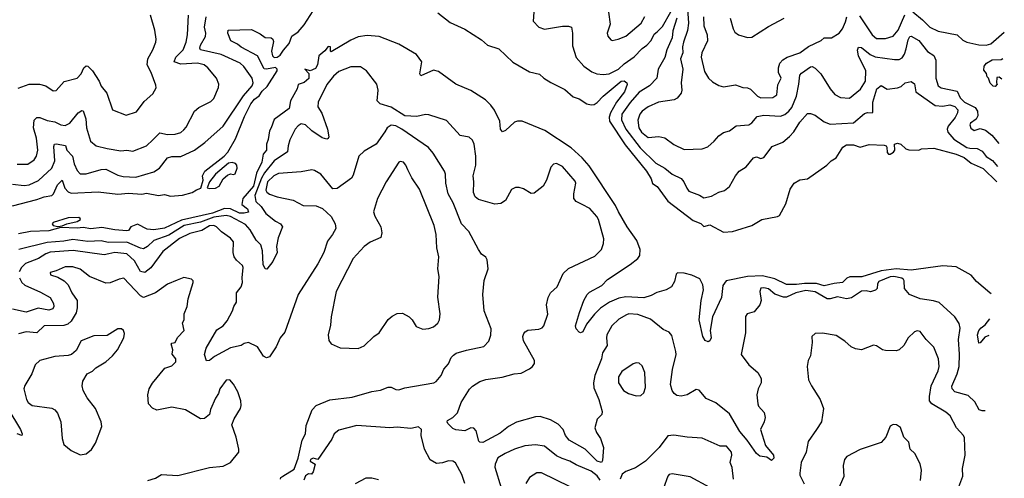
# Model space of a CAD drawing. Extents: x 1690054 to 1842981, y 782881 to 914114.
# Tile 679 of 693: x 1835592 to 1842145, y 884150 to 887205. Entities that reach past the tile are written whole.
import ezdxf

# ---------------------------------------------------------------- set-up
doc = ezdxf.new("R2010")
doc.units = 0

msp = doc.modelspace()

# ---------------------------------------------------------------- linework, layer by layer
at = {"layer": '0CON10XD'}
for points in [[(1840032.2, 887345), (1840042.2, 887182.2), (1840036.3, 887133.7), (1840009.4, 887055), (1840002.7, 887025), (1840004.5, 886985), (1839990.7, 886945), (1840004.6, 886875), (1839993.8, 886785), (1839998.5, 886735), (1839994.4, 886715), (1839966.7, 886683.3), (1839948.1, 886671.9), (1839843.8, 886655), (1839775, 886625.4), (1839733.8, 886595), (1839718.2, 886575), (1839706.7, 886535), (1839712, 886485), (1839729.6, 886455), (1839775, 886420.8), (1839845, 886425.9), (1839885, 886417.9), (1839944.7, 886374.7), (1840015, 886339.4), (1840135, 886344.3), (1840171.3, 886358.7), (1840214.5, 886395.5), (1840245, 886432), (1840275.8, 886454.2), (1840315, 886464.3), (1840361.1, 886498.9), (1840445, 886505.5), (1840465, 886517.8), (1840500.3, 886559.7), (1840545, 886570), (1840655, 886561.8), (1840685, 886574), (1840711.1, 886595), (1840730.7, 886619.3), (1840761.1, 886695), (1840778.2, 886775), (1840784.1, 886835.9), (1840795, 886849.5), (1840855, 886890.8), (1840865, 886892.9), (1840885, 886882.7), (1840924.4, 886845), (1840985, 886744.2), (1841017.6, 886707.6), (1841055, 886686.9), (1841115, 886682.5), (1841187.4, 886742.6), (1841220.2, 886795), (1841222.2, 886865), (1841173.6, 886965), (1841168.3, 887001.7), (1841175, 887022), (1841195, 887020), (1841252.3, 886972.3), (1841285, 886956.9), (1841415, 886939.3), (1841445, 886940.4), (1841465, 886950.5), (1841481.5, 886975), (1841491.7, 887011.7), (1841505, 887072), (1841515, 887092.5), (1841525, 887095.6), (1841576.3, 887066.4), (1841634, 886994), (1841675, 886965.7), (1841688.8, 886935), (1841690, 886815), (1841704.5, 886764.5), (1841725, 886752.3), (1841830, 886730), (1841850, 886685), (1841880, 886655), (1841950.9, 886620.9), (1841965.4, 886595), (1841968.2, 886565), (1841957.7, 886542.3), (1841920.4, 886515), (1841915.4, 886505), (1841922.6, 886482.6), (1841945, 886467.1), (1841985, 886480.8), (1842020.2, 886470.2), (1842061.9, 886435), (1842107.3, 886380)], [(1835545, 885965.6), (1835705, 886006.5), (1835755, 886025.5), (1835805, 886034.3), (1835817.1, 886045), (1835843.1, 886105), (1835875, 886135.8), (1835892.7, 886082.7), (1835915, 886059.4), (1835935, 886048.6), (1836115, 886058.5), (1836245, 886043.1), (1836315, 886048.9), (1836405, 886042.5), (1836435, 886048.5), (1836515, 886033.8), (1836555, 886040), (1836595, 886030), (1836675, 886036.2), (1836740, 886055), (1836767.5, 886072.5), (1836798.3, 886081.7), (1836812.5, 886135), (1836807.5, 886165), (1836823.3, 886195), (1836953.8, 886295), (1836976.7, 886323.3), (1837028.2, 886411.8), (1837088.8, 886561.2), (1837130.9, 886645), (1837154.9, 886675.1), (1837185, 886697.2), (1837205, 886730), (1837239.4, 886760.6), (1837306.2, 886865), (1837305.8, 886875.8), (1837295, 886886.7), (1837235, 886874.6), (1837218.7, 886878.7), (1837174.4, 886965), (1837065, 887021.4), (1837042.4, 887042.4), (1836997.3, 887065), (1836976.7, 887115), (1836980, 887135), (1837135, 887139.4), (1837191.7, 887111.7), (1837225, 887085.8), (1837265, 887083.3), (1837276, 887076), (1837280.7, 887060.7), (1837268.1, 886995), (1837274.5, 886965), (1837285, 886954.2), (1837305, 886955.7), (1837325, 886968.6), (1837347.5, 887002.5), (1837385, 887047.5), (1837403.8, 887096.2), (1837446, 887125), (1837485, 887170), (1837544, 887265)], [(1835545, 886108.6), (1835621.2, 886101.2), (1835655, 886105.3), (1835716.2, 886133.8), (1835806.8, 886215), (1835825.3, 886265), (1835820, 886360), (1835824.6, 886375.4), (1835835, 886378.9), (1835896.9, 886366.9), (1835906.3, 886336.3), (1835942.4, 886295), (1835955.2, 886245), (1835975, 886200.6), (1835995, 886179.1), (1836035, 886178), (1836135, 886206.2), (1836165, 886208.8), (1836245, 886169.2), (1836279.5, 886160.5), (1836365, 886156.1), (1836485, 886190.8), (1836523.3, 886216.8), (1836575.9, 886284.1), (1836605, 886292.9), (1836665, 886294.6), (1836755.5, 886335), (1836825, 886386.5), (1836945, 886496.5), (1837081.9, 886698.1), (1837140, 886765), (1837145.7, 886785), (1837138.4, 886815), (1837083.1, 886893.1), (1837058.1, 886915), (1836933.2, 886973.2), (1836794.3, 887005), (1836790, 887015), (1836794.2, 887035), (1836827.8, 887092.2), (1836830.5, 887115), (1836821.9, 887155), (1836831.9, 887225)], [(1835575, 886243.3), (1835646.3, 886243.6), (1835688.1, 886271.9), (1835702.9, 886295), (1835711.8, 886335), (1835703.4, 886415), (1835683.3, 886485), (1835688.5, 886535), (1835705.6, 886554.4), (1835725, 886554.5), (1835775, 886533.8), (1835825, 886524.1), (1835865.5, 886504.5), (1835895, 886501.1), (1835925, 886516.7), (1835981.5, 886585), (1836005, 886600), (1836015, 886598.6), (1836031.1, 886545), (1836035.9, 886485), (1836062.9, 886395), (1836101.2, 886365), (1836175, 886346.1), (1836265, 886331.8), (1836305, 886335.6), (1836345, 886328.9), (1836435, 886364.4), (1836478.5, 886405), (1836525, 886450.5), (1836575, 886441.2), (1836627.3, 886442.7), (1836665, 886454.6), (1836685, 886470.9), (1836700.8, 886489.2), (1836755, 886596.7), (1836785, 886620), (1836865, 886660), (1836885, 886681.2), (1836915.5, 886754.5), (1836917.1, 886775), (1836901.9, 886815), (1836844.4, 886885), (1836820, 886905), (1836776.2, 886916.2), (1836665, 886909.7), (1836619.2, 886925), (1836630, 886955), (1836679.2, 887005), (1836699.3, 887055), (1836707.7, 887105), (1836714.3, 887235)], [(1836445, 886943.3), (1836478.9, 887005), (1836498.1, 887055), (1836499.5, 887075), (1836492.2, 887135), (1836462.5, 887235)], [(1838375, 887251.1), (1838456.8, 887186.8), (1838555, 887141.1), (1838665, 887070.5), (1838705.8, 887035.8), (1838780.9, 887010.9), (1838872.9, 886922.9), (1838985, 886858.6), (1839051.2, 886841.2), (1839080, 886815), (1839126.2, 886786.2), (1839220.2, 886740.2), (1839275, 886690.5), (1839315, 886678.9), (1839365.4, 886645.4), (1839395, 886637.3), (1839415, 886640), (1839435, 886652.7), (1839474.6, 886695), (1839594.3, 886795), (1839615, 886797.5), (1839632.5, 886785), (1839635, 886772.5), (1839617.1, 886725), (1839564.8, 886655.2), (1839523.9, 886585), (1839515.7, 886555), (1839518.1, 886528.1), (1839621.9, 886371.9), (1839763.5, 886195), (1839795.6, 886145.6), (1839803.5, 886113.5), (1839835, 886093.6), (1839906.2, 885996.2), (1840075, 885866.9), (1840125, 885847.1), (1840145, 885827.8), (1840185, 885839.2), (1840275, 885790), (1840335, 885793.3), (1840365, 885802.2), (1840465.6, 885834.4), (1840530, 885875), (1840635, 885893.3), (1840649.3, 885900.7), (1840691.7, 885978.3), (1840720, 886075), (1840747.1, 886115), (1840785, 886138.6), (1840835, 886145.7), (1840963.6, 886236.4), (1840992.5, 886265), (1841026.7, 886285), (1841070.8, 886355), (1841095, 886370.6), (1841141.7, 886371.7), (1841185, 886355.7), (1841244.4, 886374.4), (1841345, 886370), (1841357.5, 886365), (1841363.3, 886355), (1841365, 886321.2), (1841375, 886309.2), (1841385, 886309.2), (1841407.9, 886322.1), (1841416.2, 886335), (1841413.9, 886376.1), (1841435, 886383.3), (1841456.1, 886376.1), (1841490, 886345), (1841508.3, 886338.3), (1841575, 886336.7), (1841594.1, 886345.9), (1841675, 886349.4), (1841825, 886310), (1841877.3, 886287.3), (1841925, 886248.8), (1842005, 886213.1), (1842094.4, 886125)], [(1839013.3, 887255), (1839010, 887195), (1839046.7, 887155), (1839085, 887142.5), (1839205, 887161.8), (1839245, 887162.9), (1839265, 887155.6), (1839270.9, 887115), (1839270.6, 887030.6), (1839295, 886954), (1839345.4, 886895.4), (1839398.9, 886858.9), (1839433.6, 886843.6), (1839475, 886839.1), (1839515, 886845.4), (1839578.1, 886875), (1839615, 886911.3), (1839682.2, 886957.8), (1839735, 887013.2), (1839765, 887035.5), (1839793.6, 887066.4), (1839815, 887108.8), (1839835.2, 887124.8), (1839870.1, 887159.9), (1839925, 887258)], [(1839511.5, 887255), (1839522, 887175), (1839501.2, 887115), (1839506.7, 887095), (1839525, 887070), (1839535, 887066.7), (1839575, 887076), (1839625.8, 887095), (1839728.6, 887181.4), (1839752.6, 887227.4)], [(1839965.8, 887215), (1839938.1, 887131.9), (1839933.5, 887085), (1839898.1, 887005), (1839886.6, 886953.4), (1839840.9, 886875), (1839831.8, 886815), (1839783.9, 886765), (1839715, 886722.5), (1839655, 886654.3), (1839599.2, 886575), (1839597.3, 886537.3), (1839626.2, 886475), (1839722.3, 886352.3), (1839825, 886250.3), (1839886.1, 886216.1), (1839935, 886175.4), (1839995, 886146.9), (1840012.5, 886125), (1840032.4, 886082.4), (1840045, 886063.1), (1840117.2, 886037.2), (1840145, 886019.2), (1840195, 886029.5), (1840245, 886055.8), (1840282.7, 886067.3), (1840315, 886093.3), (1840355.6, 886164.4), (1840380, 886195), (1840425.7, 886224.3), (1840474.6, 886285.4), (1840495, 886290.8), (1840525, 886281.2), (1840543.6, 886286.4), (1840599.7, 886360.3), (1840670.3, 886389.7), (1840715, 886426.9), (1840743, 886457), (1840785, 886522.2), (1840835, 886579.2), (1840855, 886580.8), (1840885, 886569.4), (1840945, 886524.4), (1840985, 886508.9), (1841141.8, 886518.2), (1841215, 886580), (1841235, 886587.3), (1841265, 886584.5), (1841270, 886590), (1841268.8, 886655), (1841295.4, 886744.6), (1841325, 886765.7), (1841365, 886742.5), (1841435, 886751.8), (1841459, 886761), (1841485, 886785.4), (1841525, 886794.4), (1841547.3, 886777.3), (1841555.6, 886725), (1841685, 886634.2), (1841735, 886628.7), (1841782.9, 886637.1), (1841815, 886626.4), (1841834.7, 886605), (1841834.3, 886585), (1841817.2, 886552.8), (1841771.9, 886495), (1841765.5, 886475), (1841770, 886455), (1841809.9, 886409.9), (1841895, 886354.2), (1841915, 886348.2), (1841965, 886347.5), (1841998.2, 886328.2), (1842025, 886294.4), (1842066.2, 886266.2), (1842099.5, 886226.6)], [(1840143.6, 887225), (1840145.3, 887165.3), (1840166.2, 887105), (1840170.4, 887065), (1840130.8, 886985), (1840126.8, 886955), (1840150.5, 886860.5), (1840175.9, 886815.9), (1840201.9, 886791.9), (1840245, 886766.4), (1840275, 886757.3), (1840355, 886771.9), (1840405, 886754.3), (1840435, 886750.6), (1840455, 886741.4), (1840501.4, 886695), (1840524.7, 886684.7), (1840603.2, 886686.8), (1840630.6, 886705), (1840638, 886772), (1840660, 886815), (1840642.7, 886852.7), (1840641.5, 886885), (1840651.8, 886915), (1840671.3, 886938.7), (1840700, 886955), (1840785, 886983.6), (1840842.5, 887027.5), (1840925, 887065.5), (1840946.5, 887083.5), (1840995.7, 887084.3), (1841045, 887115.8), (1841067.5, 887145), (1841088.4, 887191.6), (1841097.6, 887225)], [(1840321.2, 887215), (1840340, 887145), (1840352.1, 887122.1), (1840375, 887103.3), (1840436.4, 887086.4), (1840465, 887088.8), (1840575, 887160.8), (1840680, 887215)], [(1841181.8, 887231.8), (1841264.6, 887105), (1841295, 887079.7), (1841355, 887079.2), (1841405, 887096.4), (1841439, 887135), (1841482.6, 887237.4)], [(1841535, 887257.2), (1841599.3, 887205), (1841649.5, 887155), (1841705, 887128.8), (1841832, 887105), (1841869.5, 887069.5), (1841896.1, 887056.1), (1841975, 887037.7), (1842025, 887034.6), (1842055, 887045.4), (1842144.8, 887121.1)], [(1842056.6, 885379.6), (1842048, 885385), (1841960.3, 885460.3), (1841925, 885502.5), (1841825, 885558.8), (1841735, 885564.6), (1841525, 885535.4), (1841425, 885545.2), (1841325, 885531.4), (1841197.2, 885492.8), (1841117.7, 885492.3), (1841096.4, 885483.6), (1841068.5, 885455), (1841011.4, 885448.6), (1840945, 885431.5), (1840895, 885446.8), (1840815, 885447.4), (1840760.9, 885440.9), (1840695, 885441.4), (1840618.1, 885478.1), (1840535, 885499.3), (1840435, 885493.3), (1840294.7, 885465.2), (1840272.5, 885435), (1840263.6, 885355), (1840201.8, 885225), (1840187.9, 885135), (1840193.4, 885086.6), (1840185, 885066.2), (1840175, 885058.8), (1840155, 885068.8), (1840137.5, 885095), (1840113.1, 885205), (1840126.7, 885335), (1840142.2, 885405), (1840137.8, 885437.8), (1840117.9, 885477.9), (1840065, 885503.5), (1840015, 885516.8), (1839970.9, 885519.1), (1839960, 885510), (1839949.4, 885460.6), (1839928.8, 885425), (1839895, 885405.8), (1839831.5, 885388.5), (1839795, 885367.5), (1839745, 885353.2), (1839625, 885359.2), (1839579.9, 885350.1), (1839516.7, 885323.3), (1839457.3, 885282.7), (1839417.1, 885242.9), (1839365, 885176.7), (1839340, 885125), (1839325, 885120), (1839315, 885124.3), (1839295, 885146.2), (1839290, 885165), (1839318.2, 885255), (1839346.8, 885335), (1839368.9, 885375), (1839385, 885389.5), (1839466.2, 885433.8), (1839504.3, 885475), (1839655.3, 885574.7), (1839705.6, 885614.4), (1839720, 885635), (1839720.8, 885675), (1839698.5, 885735), (1839635, 885824.2), (1839577.5, 885925), (1839556.2, 885966.2), (1839382.3, 886232.3), (1839335.6, 886285.6), (1839262, 886352), (1839087.4, 886467.4), (1838935, 886528.7), (1838905, 886529.2), (1838885, 886522.7), (1838825, 886467.5), (1838805, 886458.8), (1838790.8, 886475), (1838788.1, 886528.1), (1838751.5, 886601.5), (1838726.8, 886636.8), (1838691.1, 886671.1), (1838595, 886734), (1838495, 886776.2), (1838380.2, 886860.2), (1838345, 886870), (1838261.7, 886831.7), (1838254, 886845), (1838268.8, 886925), (1838232.2, 886972.2), (1838115, 887041.1), (1837985, 887092.5), (1837905, 887099.1), (1837845, 887090), (1837795, 887069.2), (1837665, 886990), (1837660, 886995), (1837660, 887025), (1837645, 887026.2), (1837622.6, 886997.4), (1837582.5, 886965), (1837573.3, 886905), (1837559.7, 886880.3), (1837524, 886864), (1837490, 886875), (1837515.6, 886845.6), (1837516.2, 886813.8), (1837485, 886787.2), (1837445.8, 886774.2), (1837438.9, 886745), (1837394, 886665), (1837385, 886613.3), (1837285, 886540), (1837265.8, 886484.2), (1837254, 886465), (1837246.1, 886406.1), (1837234, 886376), (1837234, 886335), (1837211.3, 886308.7), (1837202.3, 886255), (1837168.4, 886181.6), (1837146.9, 886095), (1837076.8, 886015), (1837070.9, 885975), (1837108.9, 885945), (1837115, 885922.9), (1837084.8, 885915.2), (1837055, 885915.7), (1836995.7, 885945.7), (1836955, 885947.8), (1836875, 885916.1), (1836669.5, 885870.5), (1836555, 885815.3), (1836485.4, 885805.4), (1836439.7, 885809.7), (1836375, 885842.5), (1836332.5, 885825), (1836315, 885800), (1836305, 885798), (1836225, 885804.5), (1836139.3, 885820.7), (1836065, 885812.5), (1836015, 885821.4), (1835975, 885816), (1835865, 885820), (1835785, 885798.6), (1835663.3, 885793.3), (1835585, 885779.1)], [(1835580.7, 886749.3), (1835655, 886776.7), (1835723.9, 886776.1), (1835765, 886764), (1835815, 886732), (1835835, 886734), (1835887.5, 886792.5), (1835975, 886816.5), (1836001.2, 886845), (1836019.4, 886885), (1836035, 886896.7), (1836045, 886895.6), (1836076.2, 886865), (1836121.4, 886795), (1836133.4, 886763.4), (1836172.5, 886715), (1836209.2, 886605), (1836301.2, 886568.8), (1836369.7, 886590.3), (1836420.7, 886659.3), (1836478.8, 886711.2), (1836499.5, 886750.5), (1836498.8, 886768.8), (1836465.8, 886854.2), (1836439.5, 886905), (1836445, 886943.3)], [(1842129, 886808.3), (1842111.7, 886821.7), (1842095, 886820), (1842092.5, 886785), (1842097.5, 886775), (1842085, 886760), (1842071.7, 886761.7), (1842051.7, 886781.7), (1842040, 886815), (1842030, 886825), (1842026.7, 886846.7), (1842008.3, 886868.3), (1842010, 886895), (1842026, 886915), (1842065, 886937.1), (1842125, 886940), (1842135.9, 886945.8)], [(1842017.1, 884598.6), (1841998.3, 884598.3), (1841976.9, 884606.9), (1841949.5, 884659.5), (1841905, 884700.4), (1841815, 884725.5), (1841798.2, 884745), (1841794.6, 884764.6), (1841830.5, 884845), (1841843.7, 884895), (1841846.7, 884976.7), (1841840, 885075), (1841850.5, 885150.5), (1841845, 885181.2), (1841816.3, 885226.3), (1841711.1, 885321.1), (1841672.9, 885332.9), (1841585, 885345.3), (1841514.5, 885375), (1841481.1, 885415), (1841477.5, 885465), (1841474.6, 885475), (1841462.8, 885482.8), (1841408.8, 885495), (1841385, 885491.7), (1841309.6, 885460.4), (1841301.3, 885445), (1841298.5, 885415), (1841287.6, 885402.4), (1841255, 885392.1), (1841225, 885399.2), (1841195, 885396.7), (1841127, 885353), (1841095, 885344.6), (1841035, 885358.8), (1840985.3, 885344.7), (1840965, 885346), (1840885, 885392.5), (1840825, 885400.4), (1840757.1, 885385), (1840695, 885355.9), (1840675, 885355.8), (1840616.7, 885376.7), (1840575, 885411.9), (1840545, 885419.4), (1840525, 885416), (1840518, 885395), (1840525.8, 885335), (1840516.7, 885305), (1840480.5, 885259.5), (1840434.3, 885245.7), (1840421.7, 885228.3), (1840421.4, 885118.6), (1840394.4, 884975), (1840445.3, 884905.3), (1840504, 884855), (1840527.5, 884815), (1840525.6, 884785), (1840507.1, 884745), (1840498.8, 884705), (1840503.6, 884646.4), (1840509.5, 884629.5), (1840547.2, 884587.2), (1840552.2, 884555), (1840545.6, 884525), (1840521.8, 884475), (1840555, 884368), (1840608.6, 884305), (1840610, 884285), (1840595, 884268.8), (1840565, 884290), (1840517.4, 884297.4), (1840495, 884315.6), (1840433.8, 884405), (1840385, 884462.1), (1840315, 884579), (1840225, 884652.1), (1840160.6, 884680.6), (1840115, 884737.5), (1840095, 884741.4), (1840035, 884706.7), (1839995, 884697.3), (1839965, 884701.2), (1839946.7, 884715), (1839934, 884735), (1839924.1, 884775), (1839937.3, 884875), (1839960.8, 884975), (1839959.2, 884995), (1839932.1, 885102.1), (1839915, 885124), (1839875, 885141.9), (1839789.1, 885209.1), (1839705, 885241.1), (1839645.3, 885244.7), (1839630.5, 885239.5), (1839580.2, 885209.8), (1839533.5, 885165), (1839500.4, 885105), (1839496.5, 885085), (1839501.2, 885035), (1839470.7, 884985), (1839464.1, 884945), (1839418.7, 884835), (1839411.1, 884785), (1839413.6, 884753.6), (1839445.3, 884675.3), (1839468.6, 884595), (1839466, 884575), (1839435, 884543.8), (1839420, 884485), (1839430.9, 884455), (1839457.9, 884415), (1839476.8, 884355), (1839471.4, 884268.6), (1839464.2, 884255.8), (1839435, 884264.1), (1839355, 884343.5), (1839247.8, 884405), (1839224.6, 884434.6), (1839209.4, 884475), (1839175, 884510), (1839125, 884538.8), (1839055, 884561.2), (1839025, 884559.4), (1838897.2, 884522.8), (1838845, 884494.5), (1838789.2, 884450.8), (1838675, 884387.5), (1838655, 884390), (1838648.2, 884398.2), (1838630, 884465), (1838613.4, 884483.4), (1838595, 884486.7), (1838555, 884466.8), (1838495, 884473.5), (1838475, 884482.5), (1838442, 884515), (1838436.2, 884525), (1838440, 884535), (1838475, 884554.4), (1838506.7, 884585), (1838530, 884655), (1838585, 884742.9), (1838605, 884762.9), (1838655, 884794.3), (1838695, 884808.5), (1838803.1, 884823.1), (1838883.4, 884846.6), (1838929.5, 884850.5), (1838985, 884878.1), (1839005.8, 884895), (1839018, 884915), (1839018.6, 884935), (1838945.8, 885065), (1838941.2, 885095), (1838946.7, 885115), (1838955, 885126.7), (1838974.2, 885135.8), (1839047, 885143), (1839068.3, 885151.7), (1839081.2, 885165), (1839106.1, 885243.9), (1839098, 885305), (1839108.6, 885355), (1839124.6, 885385.4), (1839170, 885425), (1839208.6, 885515), (1839245, 885547.5), (1839420.7, 885629.3), (1839464, 885675), (1839478, 885715), (1839478.6, 885745), (1839444.3, 885875), (1839434, 885895), (1839386.6, 885946.6), (1839334.5, 885974.5), (1839294.4, 885994.4), (1839279.2, 886015), (1839278.9, 886045), (1839294.2, 886115), (1839288.7, 886128.7), (1839205, 886226.2), (1839165, 886246.2), (1839145, 886243.3), (1839127.3, 886222.7), (1839097.1, 886135), (1839075, 886096.7), (1839015, 886048.8), (1838995, 886046.2), (1838945, 886078.6), (1838915, 886088), (1838892.3, 886087.7), (1838865, 886073.8), (1838825, 886000), (1838795, 885980.6), (1838755, 885975.8), (1838645, 886008.1), (1838624.3, 886025), (1838611.8, 886055), (1838614.6, 886125), (1838609.3, 886165), (1838627.3, 886235), (1838627.1, 886295), (1838615.5, 886375.5), (1838605, 886403.3), (1838582.3, 886422.3), (1838523.2, 886433.2), (1838432.8, 886532.8), (1838315, 886571.9), (1838292.9, 886572.9), (1838235, 886560.6), (1838155.2, 886565.2), (1838065, 886621.6), (1837990, 886645), (1837971.4, 886665), (1837978.1, 886735), (1837968, 886775), (1837899.4, 886865), (1837861.1, 886891.1), (1837795, 886890), (1837715, 886859.1), (1837681, 886829), (1837637, 886773), (1837578.9, 886655), (1837575.7, 886625), (1837601.7, 886581.7), (1837640.8, 886475), (1837648.9, 886425), (1837645.6, 886414.4), (1837635, 886408.6), (1837605, 886417.3), (1837535.6, 886465.6), (1837493.3, 886505), (1837465, 886511.2), (1837445, 886498.8), (1837426.1, 886475), (1837389.6, 886405), (1837379.2, 886365), (1837373.3, 886325), (1837285.8, 886265), (1837220.1, 886185), (1837200.1, 886149.9), (1837156.2, 886035), (1837162.4, 885995), (1837199.9, 885959.9), (1837230, 885915), (1837295, 885862.2), (1837328.6, 885845), (1837341.5, 885825), (1837311.4, 885751.4), (1837301.1, 885695), (1837304.4, 885655), (1837275.6, 885595), (1837237.7, 885542.3), (1837225, 885546.2), (1837211.5, 885575), (1837207.8, 885665), (1837197.8, 885705), (1837165.9, 885735.9), (1837126.6, 885805), (1837095, 885839.8), (1836995, 885893.5), (1836965, 885900.9), (1836885, 885888.8), (1836795, 885855.3), (1836685.8, 885834.2), (1836585, 885770.7), (1836483.8, 885735), (1836442.9, 885695), (1836415, 885679.4), (1836395, 885682.6), (1836305, 885724.1), (1836181.7, 885721.7), (1836135, 885732.3), (1836045, 885728), (1835945, 885740.4), (1835885, 885729.1), (1835775, 885720.4), (1835586.7, 885675)], [(1837327.5, 884145), (1837330, 884155), (1837342.5, 884165), (1837418.2, 884211.8), (1837446.2, 884283.8), (1837471.8, 884405), (1837494.3, 884445), (1837499.1, 884500.9), (1837538, 884605), (1837565.5, 884634.5), (1837655, 884672.5), (1837805, 884689.5), (1837935, 884727.3), (1837993.4, 884736.6), (1838045, 884757.1), (1838065, 884757.5), (1838095, 884742), (1838115, 884739.4), (1838155, 884752.1), (1838347.5, 884785), (1838364.2, 884795.8), (1838396.3, 884833.7), (1838415, 884876), (1838445, 884912), (1838462.9, 884955), (1838478.9, 884971.1), (1838496.8, 884983.2), (1838565, 885004), (1838681.2, 885028.8), (1838715, 885063.8), (1838726.9, 885103.1), (1838729.6, 885145), (1838683.5, 885265), (1838673.8, 885375), (1838682.6, 885467.4), (1838708.8, 885545), (1838703.3, 885605), (1838695, 885622.5), (1838665, 885643.3), (1838644.5, 885674.5), (1838581.4, 885795), (1838532.7, 885845), (1838476.2, 885985), (1838444.6, 886045), (1838428.8, 886115), (1838426.5, 886175), (1838418.1, 886195), (1838344.4, 886315), (1838312.6, 886352.6), (1838134.4, 886475), (1838095, 886497.5), (1838065, 886501.8), (1838037.1, 886485), (1838021.8, 886458.2), (1837964.4, 886375.6), (1837885, 886329.2), (1837849.2, 886295), (1837811.7, 886168.3), (1837800.2, 886149.8), (1837705, 886080), (1837675, 886078.8), (1837596.2, 886176.2), (1837555, 886200.8), (1837535.6, 886205.6), (1837465, 886192.2), (1837315, 886180), (1837283.8, 886165), (1837242, 886125), (1837229.8, 886069.8), (1837236, 886056), (1837255, 886042.9), (1837305, 886024.1), (1837412.4, 886002.4), (1837477.4, 885967.4), (1837565, 885965.8), (1837606.9, 885946.9), (1837664.5, 885894.5), (1837691.4, 885845), (1837695.6, 885814.4), (1837673, 885773), (1837640.5, 885729.5), (1837616, 885655), (1837575, 885578.8), (1837444.2, 885375), (1837355.7, 885124.3), (1837326, 885085), (1837299.2, 885025), (1837255, 884958), (1837235, 884952.5), (1837215, 884964.3), (1837175, 885026), (1837114.4, 885054.4), (1837085, 885047.9), (1837065, 885033.6), (1836995, 885019.1), (1836888.6, 884961.4), (1836855, 884934.2), (1836835, 884932.5), (1836821.9, 884975), (1836832.5, 885017.5), (1836905, 885138.6), (1836945, 885165.6), (1836971.9, 885198.1), (1837008.6, 885265), (1837016.2, 885295), (1837035.9, 885324.1), (1837035.7, 885385), (1837065.4, 885424.6), (1837075.5, 885454.5), (1837071.5, 885485), (1837080, 885555), (1837075, 885567.5), (1837035, 885602), (1837020, 885625), (1837011.5, 885655), (1837015, 885726), (1836995, 885750), (1836935, 885791.1), (1836901.1, 885825), (1836883.6, 885833.6), (1836855, 885831), (1836805, 885801.1), (1836725, 885781.4), (1836655, 885746.5), (1836545, 885660.8), (1836465, 885552.5), (1836425, 885520.5), (1836395, 885526.5), (1836355, 885597.9), (1836305, 885645.3), (1836225, 885654.1), (1836185.7, 885645)], [(1836855, 886080), (1836895, 886083.3), (1836918.8, 886095), (1836945, 886144), (1836975, 886170), (1836995, 886178.6), (1837015, 886173.8), (1837025, 886178.8), (1837039.5, 886215), (1837037.3, 886235), (1837028.1, 886248.1), (1837005, 886253.6), (1836981.3, 886248.7), (1836894.2, 886175.8), (1836855.8, 886124.2), (1836840, 886085), (1836855, 886080)], [(1837845, 885014), (1837885, 885032), (1837948.8, 885095), (1837985, 885120), (1838045, 885208), (1838070.3, 885229.7), (1838105, 885247.1), (1838139.7, 885249.7), (1838183.3, 885225), (1838204, 885205), (1838230.3, 885160.3), (1838275, 885144), (1838315, 885147.5), (1838345, 885158.6), (1838375, 885182.5), (1838386.9, 885205), (1838390, 885245), (1838374.2, 885355.8), (1838384.4, 885495), (1838375.5, 885545.5), (1838381.1, 885625), (1838367.8, 885685), (1838364.4, 885775), (1838350, 885835), (1838251.9, 886075), (1838201.3, 886151.3), (1838175.8, 886205), (1838162.5, 886235), (1838145.5, 886255.5), (1838125, 886260), (1838115, 886255.7), (1838031.9, 886125), (1837972.5, 886015), (1837946, 885925), (1837955.7, 885895.7), (1837994.5, 885824.5), (1838003.1, 885785), (1837995.7, 885755), (1837925, 885721.9), (1837885, 885694.5), (1837812.1, 885615), (1837698.8, 885395), (1837665.6, 885225), (1837660.9, 885169.1), (1837644, 885105), (1837648.3, 885068.3), (1837665.9, 885045.9), (1837725, 885018), (1837845, 885014)], [(1835845, 885826.7), (1835875, 885832.5), (1835905, 885846), (1835975, 885861.2), (1835995.9, 885874.1), (1835995, 885880), (1835985, 885887.5), (1835915, 885885.4), (1835813.8, 885855), (1835807.5, 885845), (1835813.6, 885833.6), (1835845, 885826.7)], [(1836185.7, 885645), (1836155, 885639.3), (1835948.6, 885668.6), (1835794.7, 885655.3), (1835765, 885644.6), (1835716.9, 885615), (1835630, 885580), (1835602.9, 885555), (1835589.1, 885525)], [(1836445.7, 884134.3), (1836495, 884150), (1836535, 884174.3), (1836645, 884167.5), (1836855, 884222.5), (1836945, 884230.6), (1836994, 884255), (1837050, 884325), (1837051.2, 884345), (1837032.5, 884425), (1837004, 884505), (1837020, 884545), (1837062, 884615), (1837066, 884635), (1837064.2, 884665), (1837042.9, 884725), (1837015, 884776.2), (1836990, 884805), (1836965, 884804), (1836924.6, 884745.4), (1836915.8, 884715), (1836895, 884683.8), (1836862.4, 884607.6), (1836854.4, 884575), (1836821.3, 884548.7), (1836795, 884545.8), (1836695, 884605.7), (1836605, 884624), (1836503.9, 884603.9), (1836475, 884617.5), (1836450, 884645), (1836443.8, 884705), (1836454.2, 884745), (1836475, 884783.3), (1836557.5, 884882.5), (1836605, 884900), (1836630, 884925), (1836630.8, 884945), (1836607.1, 884977.1), (1836610, 885005), (1836600, 885045), (1836605, 885051.2), (1836626, 885055), (1836643.2, 885086.8), (1836685.5, 885134.5), (1836674.4, 885185), (1836685.7, 885205), (1836685.6, 885245), (1836707.1, 885295), (1836713.1, 885345), (1836746.7, 885455), (1836746.2, 885466.2), (1836735, 885477.5), (1836685, 885488), (1836639.1, 885470.9), (1836575, 885444.2), (1836495, 885385.4), (1836415, 885354.6), (1836395, 885364.5), (1836285, 885482.5), (1836255, 885477.5), (1836195, 885451.5), (1836165, 885450.9), (1836056, 885495), (1835994, 885544), (1835945, 885559.1), (1835895, 885558.9), (1835835, 885531.2), (1835795, 885520), (1835797.5, 885505), (1835845, 885490.8), (1835888, 885465), (1835915, 885438), (1835938.5, 885385), (1835974.6, 885335), (1835975.3, 885285.3), (1835968.2, 885251.8), (1835933.6, 885196.4), (1835912.5, 885177.5), (1835885, 885167.1), (1835755, 885166.2), (1835705, 885119.1), (1835635, 885126.1), (1835585, 885112.1)], [(1835591.4, 885485), (1835605.3, 885455), (1835625.5, 885435.5), (1835730.3, 885390.3), (1835795, 885353.5), (1835817.9, 885315), (1835819.5, 885295), (1835812.1, 885277.9), (1835785, 885269.7), (1835715, 885284.3), (1835635, 885257.6), (1835544.1, 885275.9)], [(1842042.5, 885101.3), (1842015, 885091.2), (1841985, 885051.9), (1841975, 885049.2), (1841966.7, 885105), (1841975.5, 885135), (1841991.7, 885151.7), (1842016.9, 885173.1), (1842048.1, 885212.2)], [(1835995, 884306.2), (1836035, 884313.3), (1836068.8, 884341.2), (1836095.7, 884384.3), (1836137.5, 884495), (1836134, 884525), (1836097.1, 884615), (1836040, 884685), (1836014.2, 884735), (1836008, 884765), (1836012.7, 884797.3), (1836040, 884845), (1836077.3, 884862.7), (1836097.5, 884885), (1836165, 884926.7), (1836210, 884965), (1836243.3, 885005), (1836286, 885085), (1836288.8, 885115), (1836282.5, 885135), (1836270, 885145), (1836245, 885146), (1836175, 885102), (1836085, 885099.4), (1836000, 885065), (1835968.7, 885001.3), (1835935.6, 884974.4), (1835915, 884967.5), (1835825, 884961.4), (1835725, 884934), (1835694.5, 884905.5), (1835673.3, 884846.7), (1835653.6, 884813.6), (1835625, 884769.2), (1835619.6, 884745), (1835637.8, 884675), (1835648.6, 884655), (1835675, 884634.4), (1835805, 884617.1), (1835826.4, 884606.4), (1835844.5, 884584.5), (1835865.7, 884525), (1835874, 884415), (1835886.7, 884375), (1835934.2, 884334.2), (1835995, 884306.2)], [(1841834.6, 884075), (1841868.5, 884165), (1841866.4, 884215), (1841885.4, 884305), (1841879.1, 884419.1), (1841872.5, 884435), (1841825.7, 884485), (1841785, 884565.8), (1841755, 884591.1), (1841661.9, 884645), (1841647.5, 884665), (1841646.2, 884693.8), (1841658.9, 884765), (1841705.4, 884865), (1841710.9, 884895), (1841707.5, 884945), (1841675, 885023.8), (1841623.8, 885075), (1841585, 885128.8), (1841565, 885133.3), (1841547.5, 885125), (1841504.4, 885085.6), (1841476.7, 885035), (1841444.1, 885005.9), (1841425, 885000), (1841355, 885001.2), (1841335, 885006.7), (1841295, 885032.5), (1841275, 885036.7), (1841195, 885006.2), (1841155, 885012), (1841125, 885026.2), (1841083, 885063), (1841025, 885100.8), (1840935, 885117.5), (1840885.9, 885114.1), (1840863.3, 885095), (1840866.7, 885055), (1840856, 884965), (1840838.8, 884935), (1840833.8, 884895), (1840842, 884805), (1840861.2, 884765), (1840920, 884675), (1840942.5, 884615), (1840928.8, 884525), (1840894.6, 884475.4), (1840840, 884395), (1840825.4, 884324.6), (1840791.9, 884255), (1840783.6, 884185), (1840785, 884170), (1840812.1, 884112.1)], [(1839695, 884700), (1839725, 884702.5), (1839745, 884720), (1839757.8, 884755), (1839752.9, 884855), (1839735, 884900), (1839715, 884916), (1839695, 884919.2), (1839675, 884912.5), (1839599.7, 884860.3), (1839578.1, 884825), (1839576.6, 884786.6), (1839610.8, 884735), (1839643.8, 884715), (1839695, 884700)], [(1835513.3, 884615), (1835597.5, 884475), (1835608.8, 884445), (1835606.7, 884435), (1835575, 884445.7)], [(1838553.8, 884115), (1838534.7, 884174.7), (1838492.1, 884252.1), (1838475, 884264), (1838445.8, 884265.8), (1838405, 884251.9), (1838365, 884248.6), (1838322.8, 884272.8), (1838286.9, 884345), (1838263.9, 884433.9), (1838266.7, 884475), (1838245, 884492.5), (1838195, 884481.2), (1838105, 884490.8), (1838055, 884485.7), (1837835, 884500.9), (1837715, 884470), (1837685, 884445.8), (1837668.6, 884411.4), (1837575, 884276), (1837545, 884283.5), (1837526.7, 884275), (1837525, 884264.4), (1837559.2, 884245), (1837545, 884192.5), (1837535, 884176.7), (1837515, 884179.2), (1837493.5, 884166.5), (1837483.6, 884136.4)], [(1841588.1, 884135), (1841594.2, 884205), (1841585.7, 884245.7), (1841548.8, 884315), (1841518.8, 884345), (1841509.5, 884389.5), (1841476.7, 884425), (1841455, 884487.5), (1841427, 884507), (1841405, 884507.5), (1841385, 884497.5), (1841356.2, 884425), (1841325, 884388.8), (1841185, 884342), (1841096.7, 884295), (1841081.2, 884275), (1841072, 884235), (1841077.6, 884162.4), (1841021.9, 884035)], [(1840343.3, 884145), (1840332.7, 884222.7), (1840321.2, 884255), (1840332, 884305), (1840328.8, 884325), (1840295, 884363.3), (1840253, 884363), (1840135, 884416.7), (1840035, 884423.1), (1839945, 884438), (1839905, 884433.3), (1839847.5, 884355), (1839756.2, 884263.8), (1839690.3, 884219.7), (1839625, 884195.7), (1839601.9, 884178.1), (1839588.5, 884145)], [(1839455, 884137.7), (1839435, 884167.1), (1839395, 884198.4), (1839295, 884238.8), (1839252.5, 884265), (1839202, 884282), (1839165, 884300.4), (1839083.9, 884363.9), (1839025, 884372.9), (1838954, 884366), (1838885, 884343.8), (1838822, 884315), (1838774.6, 884285.4), (1838756.2, 884245), (1838753.3, 884223.3), (1838796.3, 884086.3)], [(1837935, 884150), (1837895, 884151.1), (1837825, 884112.5)], [(1837978.9, 884138.9), (1837935, 884150)], [(1839255, 884092.5), (1839065, 884185.7), (1839034.5, 884185.5), (1838985.5, 884154.5), (1838961.4, 884115)], [(1840185, 884088.9), (1840055, 884160), (1839935, 884180), (1839915, 884175.4), (1839904.6, 884165), (1839847.1, 884005)]]:
    msp.add_lwpolyline(points, dxfattribs=at)

doc.saveas('drawing.dxf')
